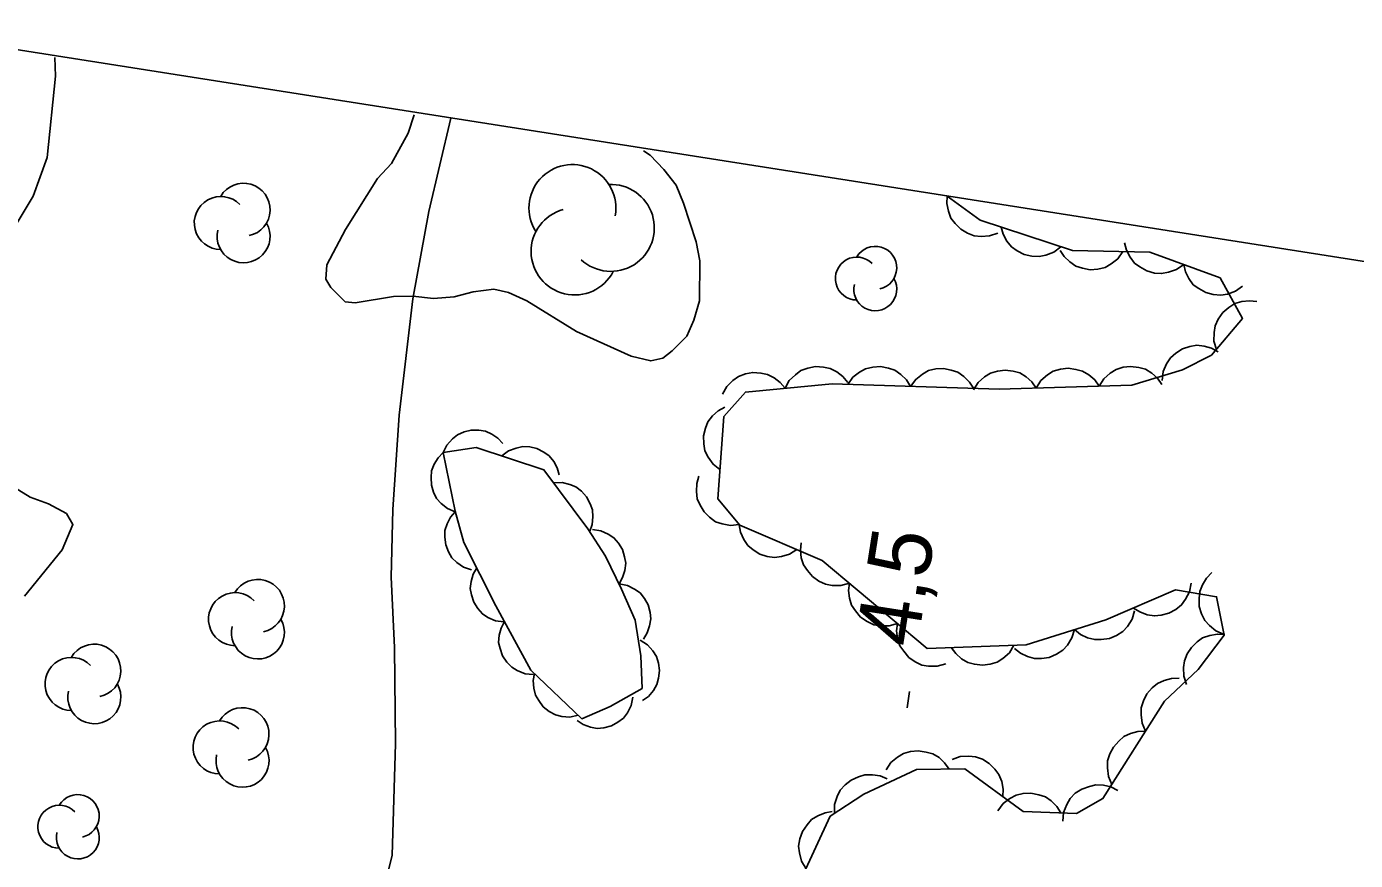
# Model space of a CAD drawing. Extents: x 282461 to 284471, y 5554090 to 5557646.
# Drawn here: x 283315.8 to 283379.7, y 5557005.7 to 5557045.8 of the extents above; entities that cross this region are included whole.
import ezdxf

# ---------------------------------------------------------------- set-up
doc = ezdxf.new("R2010")
doc.units = 0
for name, color, linetype in [('Niveau 2', 7, 'Continuous'), ('Niveau 22', 7, 'Continuous'), ('Niveau 3', 7, 'Continuous'), ('Niveau 44', 7, 'Continuous'), ('Niveau 60', 7, 'Continuous')]:
    doc.layers.add(name, color=color, linetype=linetype)

msp = doc.modelspace()

# ---------------------------------------------------------------- linework, layer by layer
at = {"layer": 'Niveau 2'}
for points in [[(283317.2, 5557044.34), (283317.24, 5557043.44), (283316.83, 5557039.54), (283316.16, 5557037.68), (283314.69, 5557035.22)], [(283334.48, 5557041.59), (283334.19, 5557040.7), (283333.39, 5557039.24), (283332.71, 5557038.53), (283331.17, 5557036.07), (283330.27, 5557034.38), (283330.22, 5557033.68), (283330.46, 5557033.28), (283331.16, 5557032.59), (283331.63, 5557032.54), (283333.48, 5557032.85), (283334.41, 5557032.86), (283335.4, 5557032.76), (283336.39, 5557032.83), (283337.31, 5557033.08), (283338.3, 5557033.21), (283339, 5557033.04), (283339.88, 5557032.65), (283342.28, 5557031.17), (283344.91, 5557029.98), (283345.84, 5557029.76), (283346.42, 5557029.89), (283346.88, 5557030.24), (283347.57, 5557030.95), (283347.91, 5557031.71), (283348.18, 5557032.64), (283348.21, 5557034.56), (283348.03, 5557035.48), (283347.42, 5557037.33), (283347.06, 5557038.2), (283346.47, 5557038.95), (283345.82, 5557039.64), (283345.5, 5557039.86)], [(283315.26, 5557023.67), (283316.02, 5557023.21), (283316.89, 5557022.88), (283317.77, 5557022.42), (283318.07, 5557021.9), (283317.56, 5557020.68), (283315.74, 5557018.45)]]:
    msp.add_lwpolyline(points, dxfattribs=at)
at = {"layer": 'Niveau 22'}
msp.add_lwpolyline([(283336.24, 5557041.43), (283335.17, 5557036.93), (283334.41, 5557032.74), (283333.75, 5557027.15), (283333.45, 5557022.61), (283333.37, 5557019.36), (283333.53, 5557015.99), (283333.58, 5557011.35), (283333.41, 5557006), (283331.69, 5556998.9), (283331.61, 5556996.22), (283331.99, 5556993.79), (283332.72, 5556990.78), (283334.76, 5556985.22), (283337.66, 5556975.61), (283338.41, 5556971.55), (283338.79, 5556968.65), (283338.7, 5556966.09), (283338.5, 5556963.42), (283338.18, 5556961.44)], dxfattribs=at)
at = {"layer": 'Niveau 3'}
msp.add_line((283358.16, 5557013.08), (283358.28, 5557013.87), dxfattribs=at)
at = {"layer": 'Niveau 44'}
for points in [[(283352.31, 5557003.2), (283354.47, 5557007.87), (283356.08, 5557008.93), (283358.62, 5557010.12), (283360.94, 5557010.15), (283363.75, 5557008.1), (283366.31, 5557008.01), (283367.58, 5557008.72), (283370.54, 5557013.4), (283372.15, 5557014.93), (283373.41, 5557016.57), (283373.04, 5557018.42), (283371.06, 5557018.75), (283367.71, 5557017.31), (283363.89, 5557016.11), (283359.13, 5557015.94), (283354.09, 5557020.17), (283350.12, 5557021.87), (283349.06, 5557023.13), (283349.36, 5557027.08), (283350.39, 5557028.26), (283354.57, 5557028.65), (283362.59, 5557028.4), (283368.97, 5557028.59), (283371.4, 5557029.32), (283372.79, 5557030.03), (283374.28, 5557031.79), (283373.21, 5557033.75), (283369.83, 5557034.99), (283366.11, 5557035.06), (283361.68, 5557036.52), (283360.09, 5557037.68)], [(283362.53, 5557035.9), (283362.13, 5557035.76), (283361.73, 5557035.74), (283361.39, 5557035.76), (283361.06, 5557035.89), (283360.75, 5557036.08), (283360.48, 5557036.36), (283360.27, 5557036.62), (283360.15, 5557036.95), (283360.08, 5557037.32), (283360.09, 5557037.68)], [(283365.55, 5557035.24), (283365.22, 5557034.99), (283364.83, 5557034.84), (283364.51, 5557034.77), (283364.16, 5557034.79), (283363.79, 5557034.87), (283363.45, 5557035.05), (283363.18, 5557035.24), (283362.96, 5557035.51), (283362.78, 5557035.84), (283362.68, 5557036.19)], [(283371.46, 5557034.39), (283371.11, 5557034.15), (283370.73, 5557034.02), (283370.4, 5557033.95), (283370.05, 5557033.98), (283369.69, 5557034.08), (283369.35, 5557034.27), (283369.09, 5557034.46), (283368.88, 5557034.75), (283368.71, 5557035.08), (283368.62, 5557035.43)], [(283368.54, 5557035.01), (283368.3, 5557034.67), (283367.98, 5557034.42), (283367.69, 5557034.25), (283367.34, 5557034.17), (283366.97, 5557034.14), (283366.59, 5557034.21), (283366.28, 5557034.31), (283365.99, 5557034.51), (283365.72, 5557034.77), (283365.52, 5557035.07)], [(283374.29, 5557033.35), (283373.95, 5557033.11), (283373.56, 5557032.97), (283373.24, 5557032.91), (283372.88, 5557032.94), (283372.53, 5557033.04), (283372.19, 5557033.23), (283371.92, 5557033.42), (283371.71, 5557033.71), (283371.54, 5557034.04), (283371.46, 5557034.39)], [(283373.03, 5557030.31), (283372.91, 5557030.71), (283372.92, 5557031.12), (283372.97, 5557031.45), (283373.12, 5557031.77), (283373.34, 5557032.08), (283373.63, 5557032.32), (283373.91, 5557032.51), (283374.25, 5557032.61), (283374.62, 5557032.65), (283374.98, 5557032.61)], [(283370.42, 5557028.82), (283370.48, 5557029.24), (283370.64, 5557029.61), (283370.82, 5557029.9), (283371.08, 5557030.13), (283371.4, 5557030.33), (283371.76, 5557030.45), (283372.09, 5557030.51), (283372.44, 5557030.47), (283372.8, 5557030.37), (283373.12, 5557030.2)], [(283352.3, 5557028.44), (283352.5, 5557028.81), (283352.8, 5557029.09), (283353.06, 5557029.29), (283353.4, 5557029.41), (283353.76, 5557029.48), (283354.15, 5557029.45), (283354.47, 5557029.39), (283354.78, 5557029.23), (283355.08, 5557029), (283355.31, 5557028.72)], [(283355.31, 5557028.63), (283355.56, 5557028.97), (283355.88, 5557029.22), (283356.17, 5557029.38), (283356.52, 5557029.46), (283356.89, 5557029.48), (283357.27, 5557029.4), (283357.58, 5557029.31), (283357.87, 5557029.1), (283358.14, 5557028.84), (283358.33, 5557028.53)], [(283367.39, 5557028.54), (283367.62, 5557028.9), (283367.93, 5557029.17), (283368.21, 5557029.35), (283368.55, 5557029.45), (283368.91, 5557029.49), (283369.3, 5557029.44), (283369.62, 5557029.36), (283369.92, 5557029.17), (283370.2, 5557028.93), (283370.41, 5557028.63)], [(283349.29, 5557028.16), (283349.5, 5557028.53), (283349.79, 5557028.81), (283350.06, 5557029.01), (283350.39, 5557029.13), (283350.75, 5557029.2), (283351.14, 5557029.17), (283351.46, 5557029.11), (283351.77, 5557028.95), (283352.07, 5557028.72), (283352.3, 5557028.44)], [(283358.33, 5557028.53), (283358.58, 5557028.87), (283358.9, 5557029.12), (283359.19, 5557029.29), (283359.54, 5557029.37), (283359.91, 5557029.39), (283360.29, 5557029.31), (283360.6, 5557029.21), (283360.89, 5557029.01), (283361.16, 5557028.74), (283361.35, 5557028.44)], [(283361.35, 5557028.36), (283361.58, 5557028.72), (283361.89, 5557028.99), (283362.17, 5557029.17), (283362.51, 5557029.27), (283362.88, 5557029.31), (283363.26, 5557029.26), (283363.58, 5557029.18), (283363.88, 5557028.99), (283364.16, 5557028.75), (283364.37, 5557028.45)], [(283364.37, 5557028.45), (283364.6, 5557028.81), (283364.91, 5557029.08), (283365.19, 5557029.26), (283365.53, 5557029.36), (283365.9, 5557029.4), (283366.28, 5557029.35), (283366.6, 5557029.27), (283366.9, 5557029.08), (283367.18, 5557028.84), (283367.39, 5557028.54)], [(283349.17, 5557024.53), (283348.84, 5557024.79), (283348.6, 5557025.13), (283348.45, 5557025.43), (283348.39, 5557025.77), (283348.38, 5557026.15), (283348.48, 5557026.52), (283348.59, 5557026.83), (283348.81, 5557027.11), (283349.08, 5557027.36), (283349.4, 5557027.54)], [(283335.87, 5557025.35), (283336.04, 5557025.71), (283336.31, 5557026.01), (283336.55, 5557026.21), (283336.87, 5557026.35), (283337.21, 5557026.43), (283337.58, 5557026.42), (283337.9, 5557026.38), (283338.21, 5557026.24), (283338.5, 5557026.04), (283338.74, 5557025.78)], [(283338.69, 5557025.19), (283339.01, 5557025.43), (283339.38, 5557025.57), (283339.69, 5557025.64), (283340.03, 5557025.62), (283340.37, 5557025.54), (283340.7, 5557025.37), (283340.96, 5557025.19), (283341.18, 5557024.93), (283341.35, 5557024.61), (283341.44, 5557024.28)], [(283336.45, 5557022.51), (283336.07, 5557022.66), (283335.77, 5557022.91), (283335.55, 5557023.15), (283335.4, 5557023.45), (283335.3, 5557023.79), (283335.29, 5557024.16), (283335.31, 5557024.48), (283335.44, 5557024.79), (283335.63, 5557025.1), (283335.87, 5557025.35)], [(283335.87, 5557025.35), (283337.46, 5557025.59), (283340.71, 5557024.52), (283342.82, 5557021.69), (283343.67, 5557020.37), (283344.44, 5557018.79), (283345.09, 5557017.3), (283345.37, 5557015.58), (283345.43, 5557014.02), (283343.9, 5557013.14), (283342.53, 5557012.56), (283340.08, 5557014.9), (283338.4, 5557017.98), (283336.86, 5557021.03), (283336.44, 5557022.54), (283335.87, 5557025.35)], [(283341.17, 5557023.9), (283341.58, 5557023.92), (283341.96, 5557023.82), (283342.25, 5557023.7), (283342.52, 5557023.49), (283342.76, 5557023.22), (283342.93, 5557022.89), (283343.04, 5557022.6), (283343.06, 5557022.26), (283343.02, 5557021.9), (283342.91, 5557021.57)], [(283350.1, 5557021.89), (283349.68, 5557021.85), (283349.28, 5557021.93), (283348.96, 5557022.03), (283348.67, 5557022.24), (283348.41, 5557022.5), (283348.22, 5557022.83), (283348.08, 5557023.13), (283348.04, 5557023.48), (283348.06, 5557023.86), (283348.16, 5557024.21)], [(283337.23, 5557019.71), (283336.84, 5557019.84), (283336.52, 5557020.07), (283336.29, 5557020.29), (283336.12, 5557020.58), (283335.99, 5557020.91), (283335.95, 5557021.28), (283335.95, 5557021.6), (283336.06, 5557021.92), (283336.22, 5557022.24), (283336.45, 5557022.51)], [(283352.87, 5557020.69), (283352.52, 5557020.47), (283352.12, 5557020.35), (283351.79, 5557020.31), (283351.44, 5557020.36), (283351.09, 5557020.47), (283350.76, 5557020.68), (283350.51, 5557020.89), (283350.31, 5557021.18), (283350.16, 5557021.53), (283350.09, 5557021.88)], [(283343.05, 5557021.65), (283343.45, 5557021.59), (283343.8, 5557021.43), (283344.07, 5557021.26), (283344.29, 5557021), (283344.48, 5557020.69), (283344.58, 5557020.34), (283344.64, 5557020.03), (283344.59, 5557019.69), (283344.49, 5557019.35), (283344.32, 5557019.04)], [(283355.39, 5557019.08), (283354.98, 5557018.97), (283354.57, 5557018.97), (283354.24, 5557019.02), (283353.92, 5557019.17), (283353.62, 5557019.39), (283353.37, 5557019.68), (283353.18, 5557019.95), (283353.08, 5557020.29), (283353.04, 5557020.66), (283353.07, 5557021.02)], [(283338.78, 5557017.22), (283338.38, 5557017.27), (283338.02, 5557017.43), (283337.75, 5557017.6), (283337.53, 5557017.85), (283337.34, 5557018.16), (283337.23, 5557018.51), (283337.17, 5557018.82), (283337.21, 5557019.16), (283337.31, 5557019.5), (283337.48, 5557019.81)], [(283373.4, 5557016.61), (283373.01, 5557016.78), (283372.7, 5557017.04), (283372.47, 5557017.28), (283372.32, 5557017.6), (283372.21, 5557017.96), (283372.2, 5557018.34), (283372.23, 5557018.67), (283372.36, 5557019), (283372.55, 5557019.32), (283372.81, 5557019.58)], [(283344.33, 5557019.05), (283344.72, 5557018.97), (283345.07, 5557018.79), (283345.34, 5557018.61), (283345.55, 5557018.34), (283345.72, 5557018.03), (283345.81, 5557017.67), (283345.85, 5557017.36), (283345.79, 5557017.02), (283345.67, 5557016.68), (283345.49, 5557016.39)], [(283357.7, 5557017.14), (283357.3, 5557017.02), (283356.89, 5557017.03), (283356.56, 5557017.08), (283356.24, 5557017.23), (283355.93, 5557017.44), (283355.68, 5557017.74), (283355.5, 5557018.01), (283355.4, 5557018.35), (283355.35, 5557018.72), (283355.39, 5557019.08)], [(283371.82, 5557019.08), (283371.74, 5557018.66), (283371.55, 5557018.3), (283371.36, 5557018.03), (283371.08, 5557017.81), (283370.75, 5557017.64), (283370.38, 5557017.54), (283370.05, 5557017.5), (283369.7, 5557017.56), (283369.35, 5557017.69), (283369.04, 5557017.88)], [(283369.1, 5557017.75), (283368.98, 5557017.34), (283368.75, 5557017), (283368.53, 5557016.75), (283368.23, 5557016.56), (283367.89, 5557016.42), (283367.5, 5557016.37), (283367.18, 5557016.36), (283366.83, 5557016.45), (283366.5, 5557016.61), (283366.21, 5557016.84)], [(283340.2, 5557014.68), (283339.8, 5557014.72), (283339.43, 5557014.87), (283339.16, 5557015.03), (283338.92, 5557015.28), (283338.72, 5557015.58), (283338.6, 5557015.93), (283338.53, 5557016.23), (283338.56, 5557016.57), (283338.65, 5557016.92), (283338.81, 5557017.23)], [(283360.02, 5557015.2), (283359.61, 5557015.08), (283359.2, 5557015.09), (283358.87, 5557015.14), (283358.55, 5557015.29), (283358.25, 5557015.5), (283358, 5557015.8), (283357.81, 5557016.07), (283357.71, 5557016.41), (283357.66, 5557016.78), (283357.7, 5557017.14)], [(283366.21, 5557016.84), (283366.09, 5557016.44), (283365.87, 5557016.1), (283365.65, 5557015.85), (283365.35, 5557015.66), (283365, 5557015.51), (283364.62, 5557015.46), (283364.29, 5557015.45), (283363.95, 5557015.55), (283363.62, 5557015.71), (283363.33, 5557015.93)], [(283345.34, 5557016.33), (283345.68, 5557016.11), (283345.94, 5557015.82), (283346.12, 5557015.55), (283346.22, 5557015.23), (283346.26, 5557014.87), (283346.22, 5557014.51), (283346.14, 5557014.2), (283345.97, 5557013.91), (283345.73, 5557013.63), (283345.45, 5557013.43)], [(283363.3, 5557016.09), (283363.08, 5557015.73), (283362.77, 5557015.46), (283362.5, 5557015.28), (283362.16, 5557015.18), (283361.79, 5557015.13), (283361.4, 5557015.18), (283361.09, 5557015.26), (283360.78, 5557015.44), (283360.5, 5557015.69), (283360.29, 5557015.98)], [(283371.6, 5557014.21), (283371.46, 5557014.61), (283371.45, 5557015.02), (283371.49, 5557015.35), (283371.63, 5557015.68), (283371.83, 5557015.99), (283372.11, 5557016.25), (283372.37, 5557016.45), (283372.71, 5557016.56), (283373.08, 5557016.63), (283373.44, 5557016.61)], [(283342.36, 5557012.73), (283341.96, 5557012.64), (283341.57, 5557012.67), (283341.26, 5557012.74), (283340.96, 5557012.9), (283340.68, 5557013.13), (283340.46, 5557013.43), (283340.3, 5557013.7), (283340.22, 5557014.03), (283340.2, 5557014.39), (283340.26, 5557014.73)], [(283369.63, 5557011.96), (283369.46, 5557012.34), (283369.41, 5557012.75), (283369.42, 5557013.08), (283369.52, 5557013.42), (283369.69, 5557013.75), (283369.95, 5557014.04), (283370.2, 5557014.26), (283370.52, 5557014.4), (283370.88, 5557014.5), (283371.24, 5557014.51)], [(283344.98, 5557013.6), (283344.9, 5557013.2), (283344.72, 5557012.85), (283344.53, 5557012.59), (283344.26, 5557012.39), (283343.95, 5557012.22), (283343.59, 5557012.13), (283343.27, 5557012.09), (283342.94, 5557012.16), (283342.6, 5557012.28), (283342.31, 5557012.47)], [(283368.01, 5557009.4), (283367.84, 5557009.79), (283367.8, 5557010.2), (283367.8, 5557010.53), (283367.91, 5557010.87), (283368.08, 5557011.2), (283368.34, 5557011.48), (283368.58, 5557011.7), (283368.9, 5557011.85), (283369.26, 5557011.94), (283369.63, 5557011.96)], [(283357.16, 5557010.1), (283357.39, 5557010.45), (283357.7, 5557010.71), (283357.99, 5557010.89), (283358.33, 5557010.99), (283358.7, 5557011.02), (283359.08, 5557010.96), (283359.4, 5557010.88), (283359.7, 5557010.69), (283359.97, 5557010.44), (283360.18, 5557010.14)], [(283360.33, 5557010.6), (283360.72, 5557010.74), (283361.13, 5557010.76), (283361.46, 5557010.73), (283361.79, 5557010.61), (283362.11, 5557010.41), (283362.38, 5557010.14), (283362.58, 5557009.88), (283362.71, 5557009.55), (283362.78, 5557009.18), (283362.77, 5557008.82)], [(283354.68, 5557008.01), (283354.68, 5557008.43), (283354.81, 5557008.82), (283354.95, 5557009.12), (283355.19, 5557009.38), (283355.48, 5557009.61), (283355.83, 5557009.77), (283356.14, 5557009.87), (283356.5, 5557009.87), (283356.87, 5557009.81), (283357.2, 5557009.67)], [(283365.65, 5557007.64), (283365.68, 5557008.06), (283365.84, 5557008.44), (283366, 5557008.73), (283366.25, 5557008.98), (283366.56, 5557009.18), (283366.93, 5557009.31), (283367.24, 5557009.39), (283367.6, 5557009.36), (283367.96, 5557009.28), (283368.29, 5557009.11)], [(283362.53, 5557008.14), (283362.78, 5557008.48), (283363.11, 5557008.73), (283363.4, 5557008.89), (283363.74, 5557008.97), (283364.11, 5557008.99), (283364.49, 5557008.91), (283364.81, 5557008.81), (283365.09, 5557008.61), (283365.36, 5557008.34), (283365.55, 5557008.04)], [(283353.31, 5557005.35), (283353.09, 5557005.71), (283352.99, 5557006.11), (283352.95, 5557006.44), (283353.01, 5557006.79), (283353.14, 5557007.14), (283353.36, 5557007.46), (283353.57, 5557007.71), (283353.87, 5557007.9), (283354.22, 5557008.04), (283354.57, 5557008.1)]]:
    msp.add_lwpolyline(points, dxfattribs=at)
for centre, radius, start, end in [((283342.078, 5557037.102), 2.09, 349.80644, 212.4908), ((283326.274, 5557037.023), 1.275, 282.26917, 149.72625), ((283343.926, 5557036.149), 2.09, 226.98495, 92.67354), ((283325.177, 5557036.385), 1.275, 44.11537, 269.80396), ((283342.183, 5557035.015), 2.09, 105.13875, 332.59584), ((283326.274, 5557035.747), 1.275, 166.93686, 29.62122), ((283356.636, 5557034.232), 1.032, 282.26917, 149.72625), ((283355.749, 5557033.716), 1.032, 44.11537, 269.80396), ((283356.636, 5557033.2), 1.032, 166.93686, 29.62122), ((283326.961, 5557017.981), 1.275, 282.26917, 149.72625), ((283325.865, 5557017.344), 1.275, 44.11537, 269.80396), ((283326.961, 5557016.706), 1.275, 166.93686, 29.62122), ((283319.099, 5557014.869), 1.275, 282.26917, 149.72625), ((283318.002, 5557014.231), 1.275, 44.11537, 269.80396), ((283319.099, 5557013.594), 1.275, 166.93686, 29.62122), ((283326.221, 5557011.816), 1.275, 282.26917, 149.72625), ((283325.124, 5557011.179), 1.275, 44.11537, 269.80396), ((283326.221, 5557010.541), 1.275, 166.93686, 29.62122), ((283317.418, 5557007.368), 1.032, 44.11537, 269.80396), ((283318.306, 5557007.884), 1.032, 282.26917, 149.72625), ((283318.306, 5557006.852), 1.032, 166.93686, 29.62122)]:
    msp.add_arc(centre, radius, start, end, dxfattribs=at)
at = {"layer": 'Niveau 60'}
msp.add_lwpolyline([(282485.97, 5554340.04), (282921.22, 5557106.72), (284352.51, 5556881.56), (283917.27, 5554114.87), (282485.97, 5554340.04)], dxfattribs=at)

# ---------------------------------------------------------------- texts
at = {"layer": 'Niveau 3'}
msp.add_text('4,5  ', height=3, rotation=81.09575, dxfattribs=at).set_placement((283358.64, 5557015.92))

doc.saveas('drawing.dxf')
